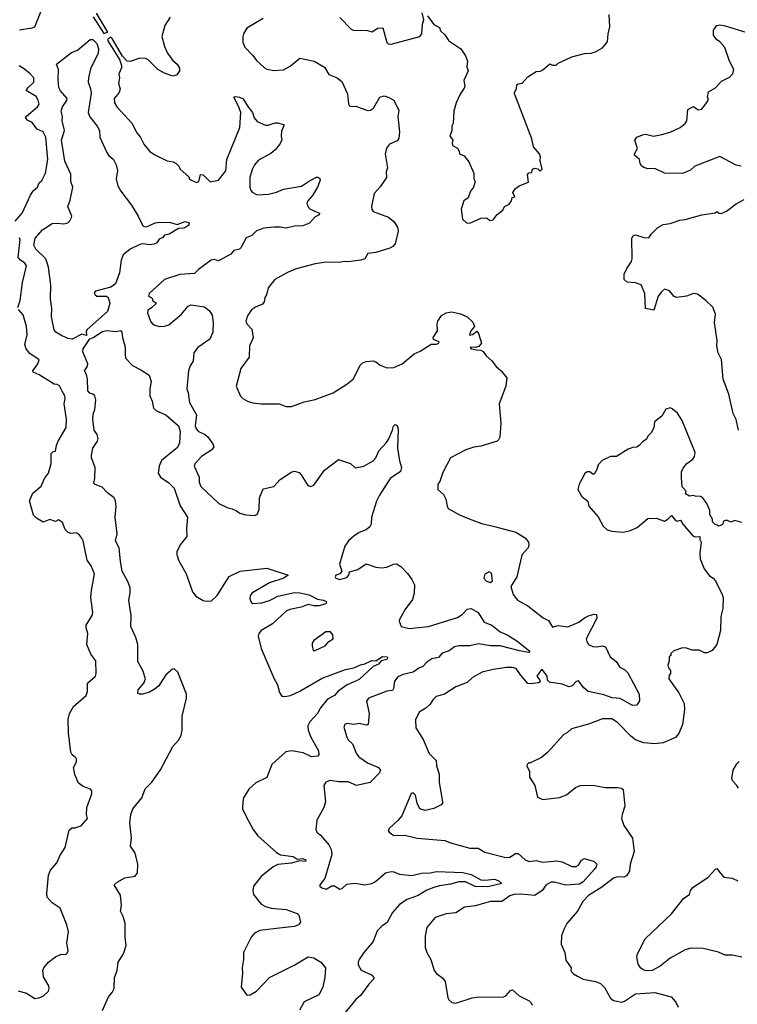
# Model space of a CAD drawing. Extents: x 1921360 to 2014538, y 768294 to 907744.
# Tile 329 of 412: x 1956595 to 1961792, y 876780 to 883906. Entities that reach past the tile are written whole.
import ezdxf

# ---------------------------------------------------------------- set-up
doc = ezdxf.new("R2010")
doc.units = 0

msp = doc.modelspace()

# ---------------------------------------------------------------- linework, layer by layer
at = {"layer": '0CON10XD'}
for points in [[(1956595, 883832.9), (1956686.4, 883846.4), (1956706.3, 883853.7), (1956754.5, 883975.5)], [(1957127.3, 883927.3), (1957205, 883806.2), (1957232.7, 883815), (1957152.7, 883952.7)], [(1957685.8, 883925), (1957647.5, 883865), (1957625.8, 883785), (1957645, 883712.5), (1957667.1, 883665), (1957705, 883611.2), (1957736.2, 883585), (1957753.3, 883555), (1957752.5, 883535), (1957733, 883507), (1957705, 883496.7), (1957645, 883518.6), (1957595, 883545.8), (1957525, 883615.8), (1957506.4, 883626.4), (1957465, 883627.8), (1957395, 883604.4), (1957375, 883605.6), (1957341.1, 883641.1), (1957265, 883770.5), (1957255, 883780.9), (1957232.8, 883765), (1957235, 883752.7), (1957318.1, 883618.1), (1957333.5, 883575), (1957332.4, 883557.6), (1957314, 883515), (1957318, 883485), (1957311.4, 883445), (1957323.8, 883405), (1957315, 883380), (1957280.8, 883335), (1957282.9, 883305), (1957300, 883275), (1957410, 883155), (1957440.3, 883090.3), (1957467.3, 883057.3), (1957494.3, 883004.3), (1957536.2, 882955), (1957575, 882929.2), (1957662.5, 882885), (1957707.3, 882877.3), (1957727.5, 882865), (1957747.5, 882845), (1957757.5, 882825), (1957819.3, 882769.3), (1957825, 882752.5), (1957875, 882727.5), (1957892.5, 882735), (1957905, 882786.7), (1957925, 882782.5), (1957975, 882732.5), (1958034.2, 882745.8), (1958087.6, 882812.4), (1958095.5, 882895), (1958190.8, 883125), (1958196.2, 883235), (1958180.3, 883280.3), (1958146.7, 883345), (1958155, 883350), (1958186.2, 883346.2), (1958214.4, 883334.4), (1958246.8, 883276.8), (1958280.8, 883235), (1958293.3, 883195), (1958315, 883170), (1958376.7, 883143.3), (1958395, 883142.5), (1958445, 883158.8), (1958465, 883158.8), (1958510, 883145), (1958491.7, 883098.3), (1958488.8, 883065), (1958493.8, 883035), (1958477.3, 883002.7), (1958446.4, 882963.6), (1958415, 882937.5), (1958325, 882890), (1958295, 882856.7), (1958277.9, 882822.1), (1958263.1, 882765), (1958263.1, 882695), (1958269.7, 882669.7), (1958278.3, 882658.3), (1958315, 882638.1), (1958396.4, 882643.6), (1958455, 882657.5), (1958505, 882678.5), (1958637.4, 882702.6), (1958695, 882740), (1958745, 882765.7), (1958755.7, 882765.7), (1958768.1, 882758.1), (1958772, 882745), (1958751.2, 882695), (1958716, 882635), (1958681.2, 882595), (1958673.8, 882575), (1958685.9, 882545.9), (1958698.8, 882535), (1958767.5, 882505), (1958763.3, 882495), (1958735, 882478.6), (1958695, 882434.2), (1958646.2, 882415), (1958585, 882411.2), (1958525, 882397.1), (1958485, 882405.5), (1958435.6, 882405.6), (1958363.6, 882396.4), (1958311.4, 882378.6), (1958277.5, 882345), (1958235, 882328), (1958197.1, 882255), (1958186.2, 882245), (1958146.7, 882235), (1958125, 882208.8), (1958035, 882160), (1958005, 882170), (1957982.5, 882165), (1957890.9, 882099.1), (1957861.7, 882068.3), (1957755, 882062), (1957643.9, 882026.1), (1957533.3, 881925), (1957527.5, 881905), (1957547.5, 881895), (1957557.5, 881885), (1957557.5, 881875), (1957586.7, 881855), (1957549.8, 881820.2), (1957523.8, 881805), (1957522, 881785), (1957543.1, 881725), (1957555, 881708), (1957573.3, 881695), (1957605, 881685.7), (1957645, 881688.1), (1957675, 881698.6), (1957766.2, 881775), (1957815, 881833.3), (1957835, 881843.3), (1957933, 881827)], [(1958358.8, 883915), (1958240, 883845), (1958216.2, 883805), (1958212, 883785), (1958212.3, 883742.3), (1958226.8, 883706.8), (1958285, 883646), (1958310.3, 883610.3), (1958367.6, 883557.6), (1958385, 883547.1), (1958435, 883537.8), (1958505, 883544.4), (1958555, 883570.8), (1958625, 883626.9), (1958727.5, 883605), (1958803.8, 883563.8), (1958835, 883510), (1958895, 883486.2), (1958928.8, 883458.8), (1958970.5, 883370.5), (1958977, 883297), (1958985, 883282.5), (1958997, 883277), (1959029.3, 883279.3), (1959115, 883250), (1959135, 883251.2), (1959156.7, 883265), (1959204.1, 883345.9), (1959235, 883356.2), (1959265, 883346.7), (1959305, 883323.3), (1959341.2, 883248.8), (1959334.3, 883205), (1959346.9, 883095), (1959340.5, 883049.5), (1959330, 883030), (1959273.8, 883005), (1959252.4, 882977.6), (1959243.1, 882935), (1959259.2, 882835), (1959249.2, 882805), (1959252, 882765), (1959205, 882696.7), (1959162.3, 882647.7), (1959142.2, 882555), (1959145, 882533.3), (1959155, 882518.8), (1959266.1, 882476.1), (1959304.5, 882444.5), (1959332.5, 882405), (1959335.6, 882375), (1959314.5, 882285), (1959298.1, 882265), (1959275, 882251.8), (1959175, 882222), (1959117.5, 882215), (1959095, 882176.7), (1959065, 882166.9), (1958975, 882153.1), (1958945, 882157.1), (1958910.3, 882149.7), (1958815, 882151.1), (1958735, 882139.2), (1958597.2, 882102.8), (1958535, 882076.5), (1958444, 882025), (1958394, 881965), (1958384, 881916), (1958370, 881895), (1958366.2, 881865), (1958355, 881847.5), (1958302.5, 881825), (1958275, 881806.7), (1958258.8, 881785), (1958245, 881762.5), (1958234.3, 881724.3), (1958241.2, 881705), (1958275.8, 881665.8), (1958285.9, 881604.1), (1958259.4, 881545), (1958256.4, 881463.6), (1958197, 881383), (1958164, 881255), (1958195, 881182.5), (1958212.5, 881165), (1958246.1, 881146.1), (1958285, 881134), (1958345, 881126), (1958475, 881126.7), (1958525, 881107.5), (1958565, 881107.5), (1958655, 881141.2), (1958735, 881158), (1958865, 881206.2), (1958965, 881269.2), (1959012.6, 881307.4), (1959060.8, 881405), (1959078.3, 881421.7), (1959105, 881432), (1959155, 881438), (1959175, 881431.2), (1959205, 881406.7), (1959255, 881386.7), (1959305, 881390), (1959365, 881416.7), (1959451.7, 881488.3), (1959495, 881506.7), (1959575, 881558), (1959615, 881558.9), (1959630, 881565), (1959633.8, 881575), (1959592.2, 881592.2), (1959588.6, 881605), (1959620, 881655), (1959618.9, 881705), (1959624.6, 881725.4), (1959650.8, 881765), (1959685, 881784.3), (1959725, 881792), (1959787.3, 881777.3), (1959836.6, 881756.6), (1959877.3, 881717.3), (1959890, 881685), (1959863.3, 881655), (1959853, 881623), (1959875, 881627.5), (1959905, 881652.5), (1959919.2, 881635), (1959939.4, 881565), (1959920, 881540), (1959895, 881533.3), (1959857.5, 881535), (1959865, 881523.1), (1959905, 881518), (1959935, 881514), (1959951.2, 881505), (1959972.9, 881472.9), (1960015, 881436.7), (1960045, 881396.7), (1960083.3, 881365), (1960123.3, 881315), (1960116, 881255), (1960066.7, 881125), (1960079.2, 880985), (1960072, 880885), (1960063.8, 880865), (1960053, 880857), (1959935, 880818.6), (1959885, 880811.4), (1959826.1, 880793.9), (1959715, 880736.2), (1959660.5, 880629.5), (1959637.5, 880565), (1959622.5, 880545), (1959622.5, 880505), (1959665, 880470), (1959682.5, 880435), (1959690, 880385), (1959699.3, 880369.3), (1959775, 880324.2), (1959837.9, 880297.9), (1959940.2, 880260.2), (1960025, 880240.6), (1960187.6, 880197.6), (1960255, 880156), (1960281.2, 880125), (1960283.3, 880105), (1960276.7, 880085), (1960233.3, 880035), (1960228.3, 880021.7), (1960195.8, 879874.2), (1960153.3, 879805), (1960170, 879745), (1960200, 879705), (1960274.4, 879664.4), (1960386.4, 879576.4), (1960425, 879557.1), (1960455, 879510), (1960495, 879522.5), (1960565, 879511.5), (1960644.7, 879545.3), (1960685, 879578.2), (1960715, 879592.9), (1960753.6, 879603.6), (1960772.5, 879602.5), (1960774, 879575), (1960698.1, 879425), (1960701.8, 879405), (1960715.6, 879385), (1960745, 879369.6), (1960775, 879366.7), (1960815, 879374.4), (1960837.9, 879367.9), (1960872, 879295), (1960915, 879261.5), (1960941.1, 879221.1), (1960975, 879202.7), (1960999.7, 879179.7), (1961081.2, 879025), (1961084.5, 878975.5), (1961065, 878944.3), (1961032.2, 878942.2), (1960945, 878994.5), (1960885, 878999.2), (1960825, 879021.1), (1960713.3, 879045), (1960680.7, 879070.7), (1960641.7, 879121.7), (1960625, 879116.7), (1960595.5, 879084.5), (1960575, 879078.5), (1960525, 879096.1), (1960432.3, 879112.3), (1960418, 879125), (1960415, 879156), (1960381.7, 879201.7), (1960375, 879202.5), (1960340, 879155), (1960362, 879125), (1960363.8, 879115), (1960352.9, 879107.1), (1960295, 879099.2), (1960275, 879102), (1960222.9, 879165), (1960189.7, 879209.7), (1960165, 879218.6), (1960121.7, 879218.3), (1960025, 879204.2), (1959945, 879182.9), (1959873.7, 879146.3), (1959835, 879109.2), (1959755, 879077.5), (1959672.5, 879025), (1959611.2, 879008.8), (1959586.7, 878985), (1959567.7, 878952.3), (1959536.1, 878923.9), (1959487.5, 878895), (1959461.7, 878838.3), (1959465, 878780), (1959517, 878697), (1959561.2, 878595), (1959611.4, 878545), (1959614.4, 878505), (1959632.9, 878445), (1959633.9, 878385), (1959656.7, 878245), (1959656.2, 878235), (1959646.7, 878225), (1959595, 878197.1), (1959532.7, 878182.7), (1959494.3, 878194.3), (1959473.8, 878236.2), (1959461.2, 878295), (1959445, 878310), (1959430, 878305), (1959363.3, 878145), (1959335, 878110), (1959272.5, 878055), (1959263, 878037), (1959270, 878025), (1959305, 878002.5), (1959385, 878003.3), (1959475, 877983.8), (1959675, 877965.8), (1959715, 877948), (1959855, 877910.8), (1959915, 877910), (1959965, 877882.5), (1960115, 877842.2), (1960144.5, 877845.5), (1960185, 877870.6), (1960205, 877871.5), (1960257, 877827), (1960285, 877814.4), (1960335, 877820.5), (1960385, 877807.9), (1960485, 877817.6), (1960525, 877811.3), (1960595, 877778.2), (1960625, 877777.3), (1960643.1, 877786.9), (1960665, 877824), (1960685, 877835.7), (1960755, 877812.9), (1960774.4, 877794.4), (1960770, 877775), (1960754.7, 877755), (1960675, 877666.8), (1960649.9, 877650.1), (1960551.5, 877641.5), (1960465.5, 877664.5), (1960445, 877664.6), (1960407.5, 877645), (1960380, 877605), (1960325, 877567.3), (1960225, 877576.9), (1960175, 877573.8), (1960144, 877565), (1960086.4, 877523.6), (1960005, 877523.6), (1959895, 877493.1), (1959817.3, 877482.7), (1959755, 877442.5), (1959685, 877434), (1959605, 877408), (1959544, 877335), (1959532.5, 877275), (1959531.7, 877191.7), (1959543.3, 877155), (1959572.5, 877105), (1959597.5, 877025), (1959614.1, 877004.1), (1959659.5, 876969.5), (1959675.9, 876945.9), (1959696.1, 876826.1), (1959702.3, 876812.3), (1959725, 876793.3), (1959755, 876788), (1959873, 876827), (1959920, 876835), (1960095, 876831.2), (1960115, 876841.2), (1960150.9, 876879.1), (1960165, 876884), (1960211.7, 876841.7), (1960285, 876805.6), (1960300.6, 876790.6), (1960306.7, 876775)], [(1958915, 883922.5), (1958997, 883837), (1959010.7, 883830.7), (1959115, 883828), (1959145, 883818.8), (1959190, 883845), (1959225, 883846.7), (1959255, 883740), (1959265, 883731.5), (1959285, 883730), (1959492.5, 883785), (1959507.5, 883805), (1959513, 883873), (1959522.5, 883905), (1959510, 883955)], [(1959548.8, 883935), (1959595, 883871.2), (1959635, 883850), (1959643.3, 883825), (1959675, 883796.7), (1959703, 883753), (1959790, 883695), (1959823.3, 883645), (1959837.5, 883605), (1959833.3, 883565), (1959843.3, 883535), (1959811.2, 883465), (1959818.8, 883425), (1959815, 883410), (1959785, 883367.5), (1959756.7, 883305), (1959739.2, 883245), (1959733.8, 883155), (1959723.8, 883135), (1959726, 883105), (1959717.7, 883082.3), (1959710, 883065), (1959733.3, 883035), (1959726.4, 883013.6), (1959730, 882995), (1959765, 882977.5), (1959777.5, 882955), (1959780, 882935), (1959815, 882920), (1959848.3, 882878.3), (1959883.8, 882795), (1959883.8, 882755), (1959893.3, 882735), (1959881.2, 882695), (1959861.2, 882665), (1959843.6, 882616.4), (1959811.2, 882595), (1959792.5, 882535), (1959803, 882463), (1959830, 882435), (1959855, 882432.5)], [(1959855, 882432.5), (1959935, 882470), (1959975, 882472.5), (1960003, 882453), (1960025, 882457.5), (1960053.6, 882496.4), (1960095, 882527.5), (1960107.5, 882555), (1960139.3, 882570.7), (1960157.5, 882595), (1960161.7, 882618.3), (1960180, 882625), (1960167.5, 882655), (1960186.1, 882683.9), (1960212.5, 882705), (1960279.3, 882730.7), (1960272.5, 882785), (1960281.7, 882798.3), (1960305, 882800), (1960310, 882825), (1960325, 882832.5), (1960347, 882827), (1960365, 882810), (1960380, 882825), (1960363.8, 882883.8), (1960366.4, 882913.6), (1960360, 882935), (1960316.4, 882986.4), (1960304, 883045), (1960180, 883365), (1960177.5, 883375), (1960193.3, 883405), (1960196.4, 883433.6), (1960205, 883442.5), (1960235, 883447.5), (1960276.1, 883493.9), (1960335, 883532.5), (1960366.4, 883533.6), (1960385, 883542.5), (1960435, 883587.5), (1960455, 883577.5), (1960481.7, 883578.3), (1960495, 883592.5), (1960595, 883637.5), (1960685, 883662.5), (1960733, 883663), (1960765, 883673.3), (1960815, 883703.3), (1960853.3, 883745), (1960858, 883805), (1960870, 883855), (1960863.8, 883945)], [(1961820, 882845), (1961785, 882853.8), (1961665, 882916.7), (1961485, 882845.7), (1961452.8, 882817.2), (1961395, 882791.9), (1961265, 882795.8), (1961195, 882828.6), (1961145, 882827.1), (1961115.8, 882835.8), (1961098.8, 882848.8), (1961088.8, 882865), (1961083.3, 882895), (1961047.5, 882925), (1961046.7, 882935), (1961068.8, 882975), (1961050.8, 883035), (1961065, 883056.7), (1961105, 883073.1), (1961127, 883077), (1961185, 883064), (1961245, 883074.4), (1961305, 883091.4), (1961378.8, 883125), (1961413.8, 883155), (1961425.8, 883175), (1961434.1, 883255.9), (1961475, 883277.5), (1961510, 883255), (1961535, 883257.5), (1961576.7, 883315), (1961582.5, 883335), (1961577.5, 883345), (1961582.5, 883385), (1961635, 883413.8), (1961678.3, 883461.7), (1961735, 883491.4), (1961759.2, 883515), (1961766.6, 883546.6), (1961735, 883606.7), (1961701.9, 883705), (1961665, 883745.8), (1961641.7, 883761.7), (1961618.8, 883795), (1961619.5, 883830.5), (1961643.3, 883865), (1961665, 883868.6), (1961705, 883862.5), (1961855, 883815.7)], [(1956975, 881594.4), (1956945, 881599.2), (1956892.3, 881622.3), (1956857.5, 881645), (1956845, 881661.4), (1956825.2, 881755), (1956827.5, 881815), (1956818.2, 881885), (1956820, 881985), (1956803.8, 882115), (1956785.8, 882175), (1956713.2, 882245), (1956698.9, 882275), (1956708.2, 882325), (1956760, 882385), (1956829.8, 882430.2), (1956865, 882434.6), (1956915, 882429.6), (1956943.2, 882436.8), (1956959.2, 882450.8), (1956971.5, 882475), (1956972.5, 882485), (1956943.2, 882555), (1956959.9, 882600.1), (1956980.4, 882695), (1956967, 882735), (1956965, 882788), (1956923.4, 882883.4), (1956909.5, 882959.5), (1956899.5, 883035), (1956919.3, 883105), (1956902.7, 883175), (1956906.7, 883205), (1956896.9, 883245), (1956905.7, 883275), (1956937.6, 883322.4), (1956939.4, 883335), (1956892, 883392), (1956880, 883415), (1956873.4, 883473.4), (1956876.2, 883546.2), (1956862.5, 883585), (1956970.5, 883669.5), (1957015, 883685.7), (1957105, 883761.8), (1957125, 883762.5), (1957153.5, 883733.5), (1957165.6, 883694.4), (1957164.4, 883665), (1957108.5, 883551.5), (1957093.1, 883485), (1957092.5, 883455), (1957109.3, 883405), (1957112.2, 883375), (1957092.2, 883235), (1957103.6, 883203.6), (1957156.7, 883136.7), (1957173.1, 883105), (1957175.6, 883055), (1957225.6, 882945), (1957237.5, 882925), (1957273.8, 882895), (1957293.8, 882855), (1957303.8, 882815), (1957293.8, 882755), (1957306, 882705), (1957327.1, 882665), (1957405, 882563.3), (1957453.8, 882485), (1957485, 882419.2), (1957495, 882410.6), (1957515, 882407.5), (1957576.2, 882435), (1957605, 882440), (1957688.8, 882438.8), (1957735, 882423.8), (1957795, 882444.5), (1957822.5, 882435), (1957820.9, 882419.1), (1957803.8, 882406.2), (1957785, 882397.8), (1957745.9, 882394.1), (1957677.5, 882355), (1957645, 882346.7), (1957631.2, 882328.8), (1957605, 882316.7), (1957587.8, 882292.2), (1957569.1, 882280.9), (1957535, 882276.5), (1957485, 882283.8), (1957465, 882280.4), (1957395.2, 882244.8), (1957346.1, 882203.9), (1957330.7, 882165), (1957319, 882075), (1957289.3, 881995), (1957255, 881969.6), (1957145, 881941.2), (1957135, 881930), (1957141.2, 881915), (1957155, 881906.2), (1957225, 881906.2), (1957235.8, 881895.8), (1957249.2, 881855), (1957231.9, 881795), (1957085, 881663.3), (1957077.7, 881652.3), (1957078.2, 881621.8), (1957045, 881629.1), (1956975, 881594.4)], [(1956562.9, 882447.1), (1956614.4, 882505), (1956675, 882636.7), (1956693.1, 882666.9), (1956723.8, 882695), (1956737.5, 882725), (1956757.1, 882742.9), (1956781.5, 882795), (1956798.9, 882895), (1956784.4, 883055), (1956765, 883094), (1956721.2, 883115), (1956684.2, 883164.2), (1956655, 883177.5), (1956638, 883195), (1956645, 883208), (1956725, 883275.8), (1956735.4, 883294.6), (1956730.5, 883325), (1956715, 883350), (1956643.6, 883393.6), (1956655, 883413.3), (1956698, 883455), (1956698, 883485), (1956672, 883515), (1956629.3, 883549.3), (1956591.2, 883571.2)], [(1961802, 880935), (1961785, 881012.5), (1961761.9, 881055), (1961730, 881195), (1961688.9, 881305), (1961677.6, 881447.6), (1961654.5, 881495), (1961644.4, 881545), (1961646.7, 881585), (1961626.8, 881715), (1961633.5, 881775), (1961614.4, 881825), (1961565, 881874.2), (1961505, 881919.2), (1961474.2, 881925.8), (1961425, 881906), (1961355, 881896.2), (1961335, 881903.8), (1961301.2, 881945), (1961265.9, 881955.9), (1961242.4, 881937.6), (1961219.2, 881905), (1961187.5, 881805), (1961127.5, 881815), (1961122.2, 881925), (1961095, 881986.7), (1961055, 882002), (1960995, 882006.2), (1960974, 882025), (1960973.8, 882065), (1960992, 882105), (1961026.2, 882155), (1961031.2, 882175), (1961027.5, 882325), (1961037, 882343), (1961055, 882350), (1961115, 882330), (1961151.7, 882328.3), (1961167.5, 882355), (1961216.8, 882403.2), (1961256.4, 882423.6), (1961305, 882431.4), (1961375, 882456), (1961415, 882460.8), (1961535, 882493.8), (1961631.7, 882508.3), (1961645, 882517.5), (1961660, 882505), (1961675, 882503.8), (1961715, 882520), (1961785, 882573.1), (1961842, 882605)], [(1956582.3, 881822.3), (1956599.2, 881875), (1956615.7, 882005), (1956644.2, 882125), (1956634, 882145), (1956602, 882165), (1956584.2, 882185), (1956598.5, 882315), (1956595, 882328)], [(1956585, 876878), (1956645, 876860), (1956705, 876823.3), (1956735, 876827.5), (1956765, 876840), (1956803.6, 876876.4), (1956810, 876895), (1956806.7, 876915), (1956768.3, 876978.3), (1956763.3, 877025), (1956770, 877045), (1956804.1, 877085.9), (1956855, 877123.3), (1956895, 877142.5), (1956925, 877140), (1956936.7, 877145), (1956946.1, 877166.1), (1956936, 877225), (1956949.4, 877305), (1956937.1, 877355), (1956888, 877475), (1956831.2, 877515), (1956794, 877555), (1956791.2, 877581.2), (1956804.5, 877715.5), (1956819.1, 877750.9), (1956864.2, 877805), (1956886, 877855), (1956923.8, 877915), (1956955, 878040), (1956973, 878057), (1956995, 878057.5), (1957041.7, 878071.7), (1957085.7, 878124.3), (1957080, 878155), (1957082.5, 878205), (1957117, 878303), (1957117.5, 878325), (1957108.3, 878338.3), (1957055, 878356.2), (1957021.7, 878381.7), (1956994.5, 878444.5), (1956986, 878495), (1957006.2, 878535), (1957006.7, 878555), (1957002.5, 878565), (1956975.9, 878585.9), (1956966.2, 878605), (1956948.1, 878745), (1956947.5, 878845), (1956955.6, 878885), (1956985.5, 878934.5), (1957076.7, 879015), (1957086.7, 879045), (1957086.7, 879105), (1957143.8, 879155), (1957150, 879175), (1957146.2, 879265), (1957111.2, 879315), (1957081.2, 879385), (1957089.2, 879465), (1957075.8, 879505), (1957075.8, 879525), (1957120, 879595), (1957125.6, 879615), (1957111.4, 879725), (1957115.6, 879774.4), (1957138.1, 879895), (1957112.7, 879952.7), (1957084.3, 879994.3), (1957055.8, 880135), (1957046.2, 880155), (1957025, 880182.5), (1957005, 880193.3), (1956965, 880188.8), (1956945.9, 880195.9), (1956925.8, 880215.8), (1956905, 880267.5), (1956877, 880287), (1956855, 880273.3), (1956815, 880288.8), (1956765, 880268.8), (1956717.7, 880297.7), (1956695, 880320), (1956666.2, 880425), (1956691.2, 880478.8), (1956750.5, 880529.5), (1956776, 880585), (1956804, 880625), (1956824.2, 880695), (1956824.2, 880765.8), (1956835, 880777.5), (1956855, 880782.5), (1956861.2, 880825), (1956874.2, 880855), (1956933.1, 880955), (1956934.4, 881015), (1956918.1, 881125), (1956925.6, 881165), (1956922.9, 881185), (1956903.3, 881216.7), (1956885, 881257.5), (1956866.4, 881266.4), (1956845, 881267.5), (1956736.7, 881336.7), (1956693.8, 881355), (1956690.8, 881365), (1956727.5, 881415), (1956736.2, 881445), (1956669.7, 881489.7), (1956641.4, 881525), (1956632.5, 881555), (1956649.2, 881625), (1956645.7, 881685), (1956620.3, 881770.3), (1956587.7, 881807.7)], [(1957933, 881827), (1957969.7, 881799.7), (1957988.8, 881768.8), (1957995.8, 881715), (1957993.8, 881645), (1957973.3, 881595), (1957886.1, 881533.9), (1957856.7, 881495), (1957851.4, 881435), (1957829.7, 881400.3), (1957819.2, 881365), (1957805.8, 881235), (1957815.7, 881205), (1957824.3, 881135), (1957876.4, 881046.4), (1957865.7, 880965.7), (1957872.9, 880945), (1957891.2, 880925), (1957935, 880905.6), (1957955, 880890), (1957995, 880837.5), (1958002.2, 880815), (1957987.3, 880792.7), (1957911.9, 880745), (1957866, 880695), (1957860, 880675), (1957895.7, 880595.7), (1957895, 880560), (1957907.3, 880527.3), (1958037.5, 880405), (1958102.3, 880372.3), (1958135, 880366.7), (1958165, 880352.5), (1958190, 880335), (1958233.6, 880323.6), (1958295, 880318.8), (1958316, 880324), (1958329.5, 880360.5), (1958331.2, 880445), (1958358.3, 880511.7), (1958435, 880528.8), (1958480.9, 880579.1), (1958566.1, 880633.9), (1958585, 880638.8), (1958618.3, 880628.3), (1958635, 880612.5), (1958682.5, 880535), (1958705, 880527.5), (1958725, 880537.5), (1958803, 880647), (1958905, 880722.5), (1958990, 880695), (1959025, 880662.5), (1959087.5, 880675), (1959155, 880713.3), (1959174.1, 880735.9), (1959195.8, 880785), (1959253, 880847), (1959268.3, 880871.7), (1959296, 880935), (1959301.4, 880965), (1959315, 880975.8), (1959329.2, 880969.2), (1959336.4, 880943.6), (1959330.6, 880805), (1959346, 880714), (1959360, 880665), (1959354.2, 880635.8), (1959278.1, 880585), (1959201.2, 880465), (1959179.2, 880420.8), (1959155, 880343.8), (1959144.1, 880305), (1959140.9, 880255), (1959131.5, 880235), (1959105, 880213.6), (1959055, 880195.6), (1959015, 880169.5), (1958977.5, 880135), (1958951.1, 880095), (1958912.5, 879965), (1958927.5, 879915), (1958913.6, 879896.4), (1958885, 879886.7), (1958880.8, 879875), (1958885, 879864), (1958915, 879853.8), (1958965, 879870), (1958980, 879885), (1958985, 879910), (1959043.6, 879926.4), (1959105, 879969.2), (1959175, 879944.2), (1959215, 879938), (1959255, 879944.2), (1959302.5, 879965), (1959325, 879968.6), (1959355, 879949.5), (1959405.3, 879895), (1959435.3, 879855), (1959455, 879816.2), (1959453.1, 879755), (1959439.4, 879710.6), (1959385.7, 879635), (1959346.2, 879565), (1959344, 879554), (1959357.5, 879515), (1959415, 879500), (1959555, 879514.5), (1959765, 879579.6), (1959799.4, 879600.6), (1959835, 879639.2), (1959865, 879644.2), (1959916.2, 879615), (1959960, 879545), (1960015, 879524.2), (1960075, 879475.8), (1960124.5, 879454.5), (1960195, 879410), (1960288.8, 879335), (1960282.5, 879327.5), (1960215, 879337.5), (1960074.1, 879374.1), (1960005, 879375.3), (1959919.2, 879389.2), (1959855, 879373.5), (1959775, 879374.7), (1959745, 879367.3), (1959705, 879339.6), (1959655, 879321.2), (1959628.9, 879291.1), (1959579.9, 879280.1), (1959543.3, 879256.7), (1959515.8, 879224.2), (1959485, 879213.8), (1959445, 879183.8), (1959373.3, 879166.7), (1959335, 879150.4), (1959310.7, 879119.3), (1959303.3, 879066.7), (1959295, 879051.1), (1959255, 879045.5), (1959122, 878995), (1959108.1, 878975), (1959126.7, 878885), (1959120, 878805), (1959105, 878799.4), (1959055, 878812.2), (1959015, 878805.6), (1958965, 878812), (1958950, 878805), (1958943.8, 878785), (1958965, 878713.3), (1958974.5, 878694.5), (1959004.5, 878664.5), (1959033.8, 878593.8), (1959052.2, 878572.2), (1959089.2, 878545), (1959115, 878526.9), (1959193.3, 878495), (1959208.8, 878475), (1959201.2, 878455), (1959133.3, 878385), (1959035, 878364.5), (1958975, 878390), (1958905, 878390.6), (1958845, 878399.4), (1958813.2, 878386.8), (1958798.8, 878365), (1958810, 878245), (1958798, 878205), (1958747.7, 878112.3), (1958740, 878045), (1958747.5, 878025), (1958774, 878004), (1958834.5, 877934.5), (1958850.3, 877900.3), (1958856.4, 877865), (1958805, 877690), (1958770, 877645), (1958770, 877635), (1958783, 877623), (1958815, 877613.8), (1958855, 877636.7), (1958875, 877636.7), (1958915, 877613.8), (1958930.7, 877619.3), (1958965, 877648.8), (1959025, 877657.5), (1959095, 877645.6), (1959145, 877655.6), (1959171.2, 877668.8), (1959245, 877730.8), (1959285, 877741.9), (1959305, 877739.4), (1959345, 877721.5), (1959435, 877711.8), (1959505, 877729.1), (1959568.5, 877731.5), (1959615, 877741.8), (1959805, 877733.2), (1959865, 877720.7), (1959935, 877681.8), (1959965, 877677.7), (1960035, 877687.1), (1960065.8, 877675), (1960087.5, 877655), (1959985, 877630), (1959895, 877634), (1959825, 877667.6), (1959775, 877667.5), (1959715, 877649.3), (1959635, 877637.6), (1959595, 877625.7), (1959545, 877605.2), (1959481.2, 877568.8), (1959401.5, 877538.5), (1959345, 877502.5), (1959294.4, 877445), (1959257.4, 877372.6), (1959218.6, 877345), (1959185, 877310.8), (1959155, 877234), (1959088.1, 877155), (1959054.2, 877105), (1959045.8, 877085), (1959047.1, 877065), (1959067.6, 877027.6), (1959143.2, 876993.2), (1959161.2, 876975), (1959160, 876965), (1959123, 876927), (1959064.4, 876845), (1959030.8, 876815), (1958942.1, 876707.9)], [(1957194.4, 876735), (1957238.1, 876835), (1957265.5, 876864.5), (1957280, 876895), (1957281.1, 876975), (1957301.5, 877025), (1957307.9, 877085), (1957348.1, 877145), (1957366.5, 877205), (1957358.5, 877265), (1957360, 877365), (1957345.5, 877415.5), (1957326, 877455), (1957332, 877495), (1957325, 877570), (1957280, 877645), (1957302.5, 877665), (1957357.5, 877695), (1957431.2, 877708.8), (1957448.8, 877731.2), (1957450, 877795), (1957435.5, 877855.5), (1957428.3, 877878.3), (1957398.9, 877925), (1957404.4, 877985), (1957393.8, 878093.8), (1957401.2, 878155), (1957416, 878194), (1957480.4, 878275), (1957505, 878340.8), (1957551.9, 878388.1), (1957615, 878476.2), (1957633.8, 878513.8), (1957703.4, 878646.6), (1957745, 878691.2), (1957764.4, 878725), (1957771.1, 878765), (1957773.3, 878865), (1957802.9, 878995), (1957804.2, 879025), (1957740, 879185), (1957715, 879207.5), (1957702.5, 879205), (1957655, 879163.8), (1957603.7, 879086.3), (1957576, 879064), (1957535, 879039.4), (1957485, 879025.8), (1957464.2, 879024.2), (1957450.8, 879030.8), (1957452.5, 879055), (1957494.5, 879105.5), (1957505.7, 879135), (1957486.7, 879195), (1957451.1, 879261.1), (1957451.2, 879385), (1957435.9, 879435), (1957399.6, 879515), (1957403.9, 879595), (1957392.9, 879655), (1957386.9, 879705), (1957395.9, 879755), (1957394.6, 879795), (1957381.3, 879835), (1957338.8, 879915), (1957324.5, 879985), (1957316.9, 880085), (1957289.1, 880135), (1957302.3, 880185), (1957287.6, 880305), (1957293.8, 880385), (1957289.5, 880425), (1957279.4, 880445), (1957230.8, 880480.8), (1957192.4, 880522.4), (1957142, 880542), (1957132.9, 880552.9), (1957140.8, 880585), (1957142.9, 880665), (1957114.5, 880735), (1957114.5, 880755), (1957125.4, 880805), (1957158.5, 880855), (1957163.2, 880875), (1957156.8, 880905), (1957136, 880935), (1957125.2, 881015), (1957127.5, 881052.5), (1957140.8, 881085), (1957147.2, 881155), (1957140, 881185), (1957124.4, 881195), (1957102.5, 881202.5), (1957089, 881219), (1957085.8, 881305), (1957079.1, 881339.1), (1957065.6, 881365), (1957085.3, 881395), (1957088.2, 881415), (1957053.3, 881503.3), (1957055.9, 881525), (1957103.2, 881596.8), (1957127.2, 881605), (1957195, 881650.4), (1957225, 881657.6), (1957295, 881650), (1957326.5, 881656.5), (1957334.2, 881645), (1957339.4, 881605), (1957360.4, 881535), (1957358.5, 881475), (1957364.6, 881455), (1957413.6, 881403.6), (1957473.3, 881373.3), (1957533.1, 881333.1), (1957547.3, 881287.3), (1957537.9, 881235), (1957538.1, 881185), (1957555.6, 881145), (1957564.4, 881095), (1957586, 881076), (1957655, 881046.7), (1957745, 880966.7), (1957757.7, 880925), (1957753, 880843), (1957738.8, 880811.2), (1957622.5, 880715), (1957604.7, 880675), (1957597.8, 880625), (1957614.7, 880595), (1957674.5, 880554.5), (1957713.3, 880515), (1957757.4, 880387.4), (1957809.6, 880305), (1957803.2, 880225), (1957806.9, 880165), (1957756.5, 880105), (1957734.4, 880055), (1957733.1, 880035), (1957745.6, 879995), (1957802.2, 879895), (1957847.1, 879765), (1957872, 879735), (1957925, 879701.9), (1957945, 879697.1), (1957985, 879701.4), (1958025, 879738.6), (1958112.8, 879877.2), (1958191.2, 879915), (1958385, 879937.3), (1958540, 879885), (1958507.5, 879865), (1958405, 879830.6), (1958276, 879755), (1958264.6, 879735.4), (1958262.2, 879715), (1958271.1, 879691.1), (1958285, 879680.6), (1958350, 879685), (1958405, 879703.4), (1958465.7, 879734.3), (1958585, 879760.6), (1958625, 879758.2), (1958692.9, 879742.9), (1958752.2, 879712.2), (1958796.7, 879705), (1958814, 879695), (1958817.5, 879685), (1958811.2, 879678.8), (1958765.3, 879664.7), (1958725.3, 879664.7), (1958685, 879674.2), (1958635, 879654.4), (1958552.7, 879637.3), (1958525.3, 879624.7), (1958495, 879596.9), (1958426, 879534), (1958345, 879485.6), (1958328.1, 879465), (1958322.2, 879445), (1958344.6, 879355), (1958437.7, 879135), (1958463, 879093), (1958476.7, 879036.7), (1958495, 879011.4), (1958515, 879008.1), (1958555.9, 879015.9), (1958625, 879046.9), (1958785, 879139.5), (1958955, 879203.1), (1959015, 879214.3), (1959062.4, 879237.6), (1959095, 879243.3), (1959145, 879268.8), (1959175, 879266.9), (1959222.7, 879297.3), (1959255.8, 879295), (1959259.2, 879285), (1959253.2, 879276.8), (1959214.2, 879265.8), (1959195, 879242.5), (1959154.4, 879225.6), (1959055, 879130.5), (1958967.6, 879092.4), (1958902.6, 879047.4), (1958875.3, 879014.7), (1958825, 878989.5), (1958772.7, 878925), (1958751.8, 878885), (1958695.5, 878825), (1958682.9, 878795), (1958683.5, 878765), (1958703.3, 878713.3), (1958759.4, 878615), (1958762.5, 878587.5), (1958754.4, 878575.6), (1958707.6, 878572.4), (1958649.2, 878599.2), (1958565, 878614.5), (1958522.5, 878607.5), (1958422.5, 878515), (1958385, 878421.2), (1958305, 878384), (1958255, 878336.2), (1958216.7, 878275), (1958211.2, 878245), (1958210, 878195), (1958238.6, 878135), (1958287.1, 878045), (1958320.6, 878000.6), (1958455, 877877.8), (1958485, 877862.2), (1958575, 877849.1), (1958605, 877830.6), (1958645, 877836.7), (1958667.5, 877825), (1958665, 877814.4), (1958621.7, 877818.3), (1958565, 877802.7), (1958465, 877791.1), (1958430, 877775), (1958345, 877706), (1958289.2, 877635), (1958282.9, 877605), (1958288, 877575), (1958345, 877504.4), (1958375, 877487.8), (1958416.2, 877476.2), (1958525, 877466.9), (1958605, 877437.1), (1958617.1, 877425), (1958628.5, 877375), (1958614.2, 877355), (1958585, 877343.3), (1958455, 877330), (1958335, 877313.6), (1958295.4, 877294.6), (1958272.5, 877265), (1958215.8, 877155), (1958217.1, 877105), (1958205.9, 877045.9), (1958208.6, 877005), (1958198.8, 876905), (1958235, 876854), (1958245, 876847.5), (1958265, 876848.6), (1958311.1, 876875), (1958405, 876975.4), (1958588.8, 877065), (1958685, 877123.3), (1958725, 877115.7), (1958775.3, 877085), (1958810.9, 877045), (1958805.6, 876975), (1958792, 876905), (1958761.7, 876848.3), (1958655, 876798), (1958622.9, 876737.1)], [(1961825, 880266.7), (1961775, 880282.5), (1961745, 880270), (1961721.7, 880281.7), (1961705, 880282.5), (1961690, 880275), (1961687.5, 880255), (1961665, 880242.5), (1961655, 880240), (1961648.3, 880248.3), (1961631.7, 880251.7), (1961613, 880273), (1961611.7, 880291.7), (1961592.5, 880325), (1961592.5, 880355), (1961571.2, 880405), (1961539.3, 880449.3), (1961526.4, 880456.4), (1961487, 880457), (1961475, 880462.5), (1961445, 880456.7), (1961417.5, 880475), (1961422.5, 880495), (1961392.5, 880525), (1961387, 880593), (1961387.5, 880635), (1961399.3, 880660.7), (1961427.5, 880695), (1961470, 880725), (1961483.3, 880745), (1961486.7, 880775), (1961393.3, 881005), (1961359.3, 881059.3), (1961320.7, 881090.7), (1961305, 881096), (1961273.6, 881086.4), (1961245, 881037.5), (1961192.5, 880995), (1961187, 880953), (1961167.5, 880915), (1961147.5, 880895), (1961133, 880867), (1961105, 880850), (1961085, 880827.5), (1961065, 880813.3), (1961035, 880810), (1961003, 880797), (1960917.5, 880745), (1960875, 880744), (1960814.3, 880715.7), (1960784.3, 880685.7), (1960775, 880650), (1960755, 880617.5), (1960745, 880617.5), (1960725, 880633.3), (1960705, 880633.3), (1960687, 880623), (1960646.4, 880543.6), (1960637.5, 880505), (1960667.5, 880455), (1960710.7, 880420.7), (1960716.7, 880385), (1960785, 880307.5), (1960821.7, 880241.7), (1960850, 880215), (1960883.6, 880203.6), (1960965, 880196.7), (1961012, 880208), (1961068, 880232), (1961145, 880296.7), (1961205, 880297.5), (1961265, 880277.5), (1961289.3, 880290.7), (1961315, 880317.5), (1961345, 880282.5), (1961355, 880277.5), (1961380, 880285), (1961397.5, 880255), (1961470.7, 880170.7), (1961485, 880162.5), (1961520, 880165), (1961520, 880145), (1961530, 880125), (1961520, 880045), (1961523.6, 880003.6), (1961553, 879933), (1961590.5, 879880.5), (1961616.7, 879865), (1961633.8, 879845), (1961683.8, 879745), (1961688.8, 879725), (1961688, 879645), (1961672.3, 879587.7), (1961671.2, 879485), (1961643.3, 879385), (1961609.5, 879340.5), (1961575, 879323.3), (1961555, 879323.3), (1961515, 879342.5), (1961465, 879342.5), (1961425, 879357.5), (1961395, 879360), (1961331.7, 879338.3), (1961311.7, 879318.3), (1961310, 879305), (1961300, 879295), (1961300, 879265), (1961290, 879235), (1961293.3, 879215), (1961307.5, 879195), (1961307.5, 879175), (1961298.3, 879161.7), (1961297.5, 879135), (1961368.8, 879035), (1961406.9, 878956.9), (1961408.9, 878915), (1961395.9, 878804.1)], [(1960005, 879833.8), (1960020, 879845), (1960017.5, 879865), (1960011.7, 879901.7), (1959995, 879910), (1959965, 879892.5), (1959957.5, 879865), (1959975, 879843.3), (1960005, 879833.8)], [(1958735, 879340), (1958806.7, 879375), (1958835, 879406.7), (1958865.8, 879424.2), (1958863.3, 879455), (1958847.5, 879475), (1958812.5, 879475), (1958725, 879413.3), (1958714, 879395), (1958713.8, 879375), (1958721.2, 879341.2), (1958735, 879340)], [(1961395.9, 878804.1), (1961369.1, 878740.9), (1961345, 878711.8), (1961255, 878673.8), (1961194.6, 878664.6), (1961115, 878672.5), (1961054.7, 878694.7), (1961020.5, 878720.5), (1960925, 878820.6), (1960884.3, 878845.7), (1960815, 878845.6), (1960715, 878808), (1960592.5, 878775), (1960563, 878747), (1960535, 878732.5), (1960417, 878603), (1960375, 878566.7), (1960295, 878527.5), (1960283, 878527), (1960270, 878515), (1960267.5, 878505), (1960287.5, 878465), (1960287.5, 878425), (1960326.7, 878365), (1960345, 878280), (1960385, 878263.3), (1960505, 878277.5), (1960555, 878296.7), (1960621.7, 878348.3), (1960655, 878363.3), (1960745.9, 878365.9), (1960835, 878350), (1960925, 878350), (1960953.9, 878343.9), (1960966.2, 878335), (1960978.6, 878215), (1960958, 878155), (1960953.9, 878123.9), (1960970, 878075), (1961033.2, 877983.2), (1961044.2, 877885), (1961017.1, 877795), (1961010.8, 877745), (1960990.9, 877709.1), (1960970, 877700), (1960925, 877701.9), (1960895, 877694.3), (1960811.1, 877628.9), (1960715, 877567.8), (1960672.5, 877525), (1960635.8, 877455), (1960558.8, 877365), (1960535, 877322.5), (1960518.8, 877275), (1960516.2, 877215), (1960543.3, 877155), (1960550.5, 877100.5), (1960590, 877045), (1960587.5, 877025), (1960592.5, 877015), (1960605, 877000), (1960635, 876983.8), (1960675, 876963.3), (1960766.4, 876946.4), (1960800.7, 876930.7), (1960830.7, 876900.7), (1960873.6, 876823.6), (1960895, 876807.5), (1960955, 876796.7), (1960975, 876803.3), (1961055, 876856.2), (1961195, 876866.2), (1961313.8, 876833.8), (1961347.5, 876795), (1961365, 876760)], [(1961800, 878345), (1961790, 878365), (1961760, 878395), (1961752.5, 878415), (1961762.5, 878475), (1961789.3, 878520.7), (1961805, 878537.5)], [(1961825, 877120.6), (1961755, 877135.6), (1961705, 877136.2), (1961655, 877158.1), (1961544.3, 877184.3), (1961455, 877185.8), (1961415.7, 877174.3), (1961306.2, 877115), (1961233.6, 877056.4), (1961175, 877024.3), (1961135, 877021.4), (1961115, 877027.5), (1961092.8, 877042.8), (1961075, 877070), (1961065.5, 877125), (1961069.1, 877145), (1961124.7, 877255.3), (1961315, 877436.2), (1961405, 877547.5), (1961446, 877575), (1961454, 877605), (1961471.2, 877625), (1961580.5, 877699.5), (1961635, 877757.5), (1961645, 877762.5), (1961667.5, 877732.5), (1961695, 877701.2), (1961754.1, 877694.1), (1961795, 877673.8)]]:
    msp.add_lwpolyline(points, dxfattribs=at)

doc.saveas('drawing.dxf')
